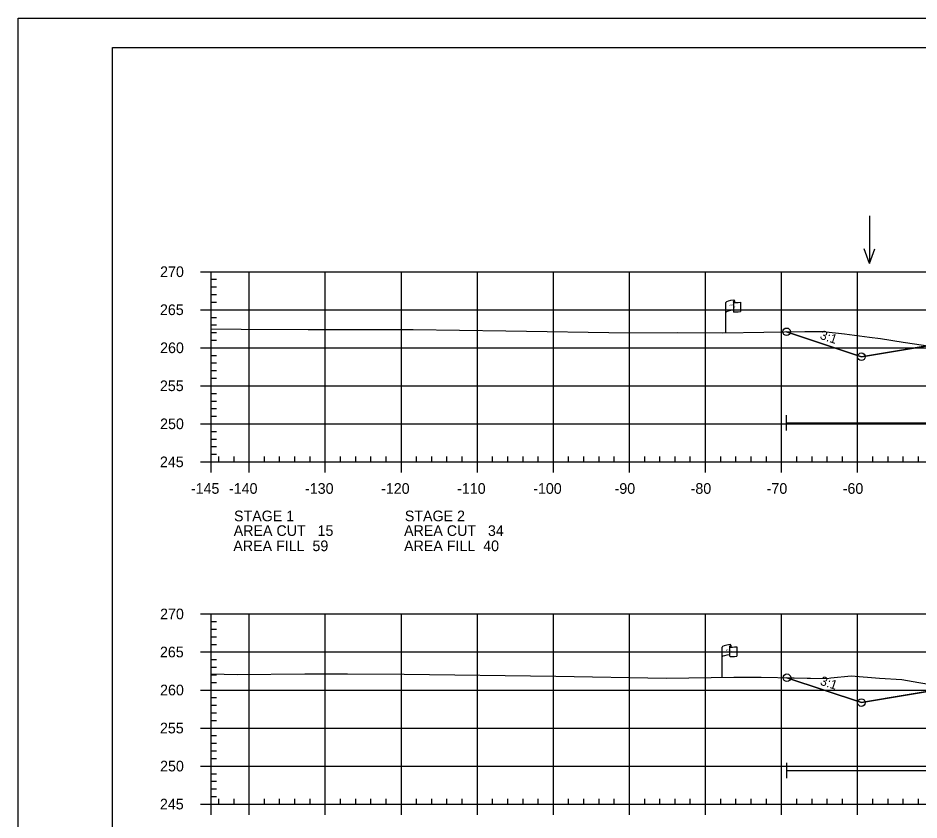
# Model space of a CAD drawing. Extents: x 1365647 to 1367999, y 387113 to 400173.
# Drawn here: x 1365723.7 to 1365842.2, y 387907.3 to 388012.7 of the extents above; entities that cross this region are included whole.
import ezdxf

# ---------------------------------------------------------------- set-up
doc = ezdxf.new("R2010")
doc.units = 0
for name, color, linetype in [('E_Existing ROW', 7, 'Continuous'), ('R_Axis', 7, 'Continuous'), ('R_Axis Annot', 7, 'Continuous'), ('R_Border', 7, 'Continuous'), ('R_Contours', 7, 'Continuous'), ('R_Exist Surface', 7, 'Continuous'), ('R_Fin Surface', 7, 'Continuous'), ('R_Fin Surface Annot', 7, 'Continuous'), ('R_Grid', 7, 'Continuous'), ('R_No Plot', 7, 'Continuous'), ('R_Proposed Const Limits', 7, 'Continuous'), ('R_Water', 7, 'Continuous'), ('R_Water Annot', 7, 'Continuous')]:
    doc.layers.add(name, color=color, linetype=linetype)

msp = doc.modelspace()

# ---------------------------------------------------------------- linework, layer by layer
at = {"layer": 'E_Existing ROW'}
for p, q in [((1365816.75, 387971.38), (1365816.75, 387975.33)), ((1365817.75, 387975.42), (1365817.75, 387975.41)), ((1365817.75, 387975.41), (1365817.75, 387974.18)), ((1365817.91, 387975.58), (1365817.91, 387975.34)), ((1365818.68, 387975.38), (1365818.68, 387974.14)), ((1365816.26, 387926.07), (1365816.26, 387930.03)), ((1365817.26, 387930.12), (1365817.26, 387930.11)), ((1365817.26, 387930.11), (1365817.26, 387928.88)), ((1365817.43, 387930.28), (1365817.43, 387930.04)), ((1365818.19, 387930.08), (1365818.19, 387928.84))]:
    msp.add_line(p, q, dxfattribs=at)
for centre, radius, start, end in [((1365817.82, 387975.42), 0.078, 88.6458, 274.2828), ((1365817.83, 387975.58), 0.0783, 263.0712, 93.9564), ((1365817.82, 387974.18), 0.0783, 180, 273.9564), ((1365817.34, 387930.12), 0.078, 88.6458, 274.2828), ((1365817.35, 387930.28), 0.0783, 263.0712, 93.9564), ((1365817.34, 387928.88), 0.0783, 180, 273.9564)]:
    msp.add_arc(centre, radius, start, end, dxfattribs=at)
for centre, major_axis, ratio, start_param, end_param in [((1365818.33, 387975.37), (-1.58, -0.04), 0.19887, 5.030368, 6.283185), ((1365819.04, 387975.49), (-1.23, -0.13), 0.052933, 0.159456, 1.268315), ((1365818.33, 387974.05), (-1.58, -0.04), 0.19887, 5.083035, 6.194897), ((1365819.04, 387974.25), (-1.23, -0.13), 0.052933, 0.159456, 1.268315), ((1365817.84, 387930.07), (-1.58, -0.04), 0.19887, 5.030368, 6.283185), ((1365818.55, 387930.18), (-1.23, -0.13), 0.052933, 0.159456, 1.268315), ((1365817.84, 387928.75), (-1.58, -0.04), 0.19887, 5.083035, 6.194897), ((1365818.55, 387928.94), (-1.23, -0.13), 0.052933, 0.159456, 1.268315)]:
    msp.add_ellipse(centre, major_axis=major_axis, ratio=ratio, start_param=start_param, end_param=end_param, dxfattribs=at)
at = {"layer": 'R_Axis'}
for p, q in [((1365747.69, 387979.39), (1365749.09, 387979.39)), ((1365749.09, 387954.39), (1365749.09, 387979.39)), ((1365749.09, 387978.39), (1365749.79, 387978.39)), ((1365749.09, 387977.39), (1365749.79, 387977.39)), ((1365749.09, 387976.39), (1365749.79, 387976.39)), ((1365749.09, 387975.39), (1365749.79, 387975.39)), ((1365747.69, 387974.39), (1365749.09, 387974.39)), ((1365749.09, 387973.39), (1365749.79, 387973.39)), ((1365749.09, 387972.39), (1365749.79, 387972.39)), ((1365749.09, 387971.39), (1365749.79, 387971.39)), ((1365749.09, 387970.39), (1365749.79, 387970.39)), ((1365747.69, 387969.39), (1365749.09, 387969.39)), ((1365749.09, 387968.39), (1365749.79, 387968.39)), ((1365749.09, 387967.39), (1365749.79, 387967.39)), ((1365749.09, 387966.39), (1365749.79, 387966.39)), ((1365749.09, 387965.39), (1365749.79, 387965.39)), ((1365747.69, 387964.39), (1365749.09, 387964.39)), ((1365749.09, 387963.39), (1365749.79, 387963.39)), ((1365749.09, 387962.39), (1365749.79, 387962.39)), ((1365749.09, 387961.39), (1365749.79, 387961.39)), ((1365749.09, 387960.39), (1365749.79, 387960.39)), ((1365747.69, 387959.39), (1365749.09, 387959.39)), ((1365749.09, 387958.39), (1365749.79, 387958.39)), ((1365749.09, 387957.39), (1365749.79, 387957.39)), ((1365749.09, 387956.39), (1365749.79, 387956.39)), ((1365749.09, 387955.39), (1365749.79, 387955.39)), ((1365749.09, 387954.39), (1365749.09, 387955.09)), ((1365750.09, 387954.39), (1365750.09, 387955.09)), ((1365752.09, 387954.39), (1365752.09, 387955.09)), ((1365756.09, 387954.39), (1365756.09, 387955.09)), ((1365758.09, 387954.39), (1365758.09, 387955.09)), ((1365760.09, 387954.39), (1365760.09, 387955.09)), ((1365762.09, 387954.39), (1365762.09, 387955.09)), ((1365766.09, 387954.39), (1365766.09, 387955.09)), ((1365768.09, 387954.39), (1365768.09, 387955.09)), ((1365770.09, 387954.39), (1365770.09, 387955.09)), ((1365772.09, 387954.39), (1365772.09, 387955.09)), ((1365776.09, 387954.39), (1365776.09, 387955.09)), ((1365778.09, 387954.39), (1365778.09, 387955.09)), ((1365780.09, 387954.39), (1365780.09, 387955.09)), ((1365782.09, 387954.39), (1365782.09, 387955.09)), ((1365786.09, 387954.39), (1365786.09, 387955.09)), ((1365788.09, 387954.39), (1365788.09, 387955.09)), ((1365790.09, 387954.39), (1365790.09, 387955.09)), ((1365792.09, 387954.39), (1365792.09, 387955.09)), ((1365796.09, 387954.39), (1365796.09, 387955.09)), ((1365798.09, 387954.39), (1365798.09, 387955.09)), ((1365800.09, 387954.39), (1365800.09, 387955.09)), ((1365802.09, 387954.39), (1365802.09, 387955.09)), ((1365806.09, 387954.39), (1365806.09, 387955.09)), ((1365808.09, 387954.39), (1365808.09, 387955.09)), ((1365810.09, 387954.39), (1365810.09, 387955.09)), ((1365812.09, 387954.39), (1365812.09, 387955.09)), ((1365816.09, 387954.39), (1365816.09, 387955.09)), ((1365818.09, 387954.39), (1365818.09, 387955.09)), ((1365820.09, 387954.39), (1365820.09, 387955.09)), ((1365822.09, 387954.39), (1365822.09, 387955.09)), ((1365826.09, 387954.39), (1365826.09, 387955.09)), ((1365828.09, 387954.39), (1365828.09, 387955.09)), ((1365830.09, 387954.39), (1365830.09, 387955.09)), ((1365832.09, 387954.39), (1365832.09, 387955.09)), ((1365836.09, 387954.39), (1365836.09, 387955.09)), ((1365838.09, 387954.39), (1365838.09, 387955.09)), ((1365840.09, 387954.39), (1365840.09, 387955.09)), ((1365842.09, 387954.39), (1365842.09, 387955.09)), ((1365747.69, 387954.39), (1365749.09, 387954.39)), ((1365749.09, 387954.39), (1366039.09, 387954.39)), ((1365749.09, 387952.99), (1365749.09, 387954.39)), ((1365754.09, 387952.99), (1365754.09, 387954.39)), ((1365764.09, 387952.99), (1365764.09, 387954.39)), ((1365774.09, 387952.99), (1365774.09, 387954.39)), ((1365784.09, 387952.99), (1365784.09, 387954.39)), ((1365794.09, 387952.99), (1365794.09, 387954.39)), ((1365804.09, 387952.99), (1365804.09, 387954.39)), ((1365814.09, 387952.99), (1365814.09, 387954.39)), ((1365824.09, 387952.99), (1365824.09, 387954.39)), ((1365834.09, 387952.99), (1365834.09, 387954.39)), ((1365747.69, 387934.39), (1365749.09, 387934.39)), ((1365749.09, 387909.39), (1365749.09, 387934.39)), ((1365749.09, 387933.39), (1365749.79, 387933.39)), ((1365749.09, 387932.39), (1365749.79, 387932.39)), ((1365749.09, 387931.39), (1365749.79, 387931.39)), ((1365749.09, 387930.39), (1365749.79, 387930.39)), ((1365747.69, 387929.39), (1365749.09, 387929.39)), ((1365749.09, 387928.39), (1365749.79, 387928.39)), ((1365749.09, 387927.39), (1365749.79, 387927.39)), ((1365749.09, 387926.39), (1365749.79, 387926.39)), ((1365749.09, 387925.39), (1365749.79, 387925.39)), ((1365747.69, 387924.39), (1365749.09, 387924.39)), ((1365749.09, 387923.39), (1365749.79, 387923.39)), ((1365749.09, 387922.39), (1365749.79, 387922.39)), ((1365749.09, 387921.39), (1365749.79, 387921.39)), ((1365749.09, 387920.39), (1365749.79, 387920.39)), ((1365747.69, 387919.39), (1365749.09, 387919.39)), ((1365749.09, 387918.39), (1365749.79, 387918.39)), ((1365749.09, 387917.39), (1365749.79, 387917.39)), ((1365749.09, 387916.39), (1365749.79, 387916.39)), ((1365749.09, 387915.39), (1365749.79, 387915.39)), ((1365747.69, 387914.39), (1365749.09, 387914.39)), ((1365749.09, 387913.39), (1365749.79, 387913.39)), ((1365749.09, 387912.39), (1365749.79, 387912.39)), ((1365749.09, 387911.39), (1365749.79, 387911.39)), ((1365747.69, 387909.39), (1365749.09, 387909.39)), ((1365749.09, 387910.39), (1365749.79, 387910.39)), ((1365749.09, 387909.39), (1365749.09, 387910.09)), ((1365749.09, 387909.39), (1366039.09, 387909.39)), ((1365749.09, 387907.99), (1365749.09, 387909.39)), ((1365750.09, 387909.39), (1365750.09, 387910.09)), ((1365752.09, 387909.39), (1365752.09, 387910.09)), ((1365754.09, 387907.99), (1365754.09, 387909.39)), ((1365756.09, 387909.39), (1365756.09, 387910.09)), ((1365758.09, 387909.39), (1365758.09, 387910.09)), ((1365760.09, 387909.39), (1365760.09, 387910.09)), ((1365762.09, 387909.39), (1365762.09, 387910.09)), ((1365764.09, 387907.99), (1365764.09, 387909.39)), ((1365766.09, 387909.39), (1365766.09, 387910.09)), ((1365768.09, 387909.39), (1365768.09, 387910.09)), ((1365770.09, 387909.39), (1365770.09, 387910.09)), ((1365772.09, 387909.39), (1365772.09, 387910.09)), ((1365774.09, 387907.99), (1365774.09, 387909.39)), ((1365776.09, 387909.39), (1365776.09, 387910.09)), ((1365778.09, 387909.39), (1365778.09, 387910.09)), ((1365780.09, 387909.39), (1365780.09, 387910.09)), ((1365782.09, 387909.39), (1365782.09, 387910.09)), ((1365784.09, 387907.99), (1365784.09, 387909.39)), ((1365786.09, 387909.39), (1365786.09, 387910.09)), ((1365788.09, 387909.39), (1365788.09, 387910.09)), ((1365790.09, 387909.39), (1365790.09, 387910.09)), ((1365792.09, 387909.39), (1365792.09, 387910.09)), ((1365794.09, 387907.99), (1365794.09, 387909.39)), ((1365796.09, 387909.39), (1365796.09, 387910.09)), ((1365798.09, 387909.39), (1365798.09, 387910.09)), ((1365800.09, 387909.39), (1365800.09, 387910.09)), ((1365802.09, 387909.39), (1365802.09, 387910.09)), ((1365804.09, 387907.99), (1365804.09, 387909.39)), ((1365806.09, 387909.39), (1365806.09, 387910.09)), ((1365808.09, 387909.39), (1365808.09, 387910.09)), ((1365810.09, 387909.39), (1365810.09, 387910.09)), ((1365812.09, 387909.39), (1365812.09, 387910.09)), ((1365814.09, 387907.99), (1365814.09, 387909.39)), ((1365816.09, 387909.39), (1365816.09, 387910.09)), ((1365818.09, 387909.39), (1365818.09, 387910.09)), ((1365820.09, 387909.39), (1365820.09, 387910.09)), ((1365822.09, 387909.39), (1365822.09, 387910.09)), ((1365824.09, 387907.99), (1365824.09, 387909.39)), ((1365826.09, 387909.39), (1365826.09, 387910.09)), ((1365828.09, 387909.39), (1365828.09, 387910.09)), ((1365830.09, 387909.39), (1365830.09, 387910.09)), ((1365832.09, 387909.39), (1365832.09, 387910.09)), ((1365834.09, 387907.99), (1365834.09, 387909.39)), ((1365836.09, 387909.39), (1365836.09, 387910.09)), ((1365838.09, 387909.39), (1365838.09, 387910.09)), ((1365840.09, 387909.39), (1365840.09, 387910.09)), ((1365842.09, 387909.39), (1365842.09, 387910.09))]:
    msp.add_line(p, q, dxfattribs=at)
at = {"layer": 'R_Border'}
for p, q in [((1365736.09, 388008.85), (1366052.27, 388008.85)), ((1365736.09, 387803.39), (1365736.09, 388008.85))]:
    msp.add_line(p, q, dxfattribs=at)
at = {"layer": 'R_Contours'}
for points in [[(1365824.75, 387971.49), (1365827.16, 387971.53), (1365829.05, 387971.52), (1365829.55, 387971.53), (1365832.38, 387971.24), (1365835.65, 387970.78), (1365837.08, 387970.62), (1365840.06, 387970.14), (1365842.77, 387969.75), (1365843.29, 387969.66), (1365834.59, 387968.21)], [(1365824.79, 387926), (1365830.09, 387925.92), (1365830.57, 387925.98), (1365833.22, 387926.26), (1365836.98, 387925.97), (1365839.92, 387925.79), (1365842.14, 387925.4), (1365844.04, 387925.08), (1365846.1, 387924.66), (1365834.59, 387922.74)]]:
    msp.add_lwpolyline(points, close=True, dxfattribs=at)
at = {"layer": 'R_Exist Surface'}
for points in [[(1365749.09, 387971.86), (1365753.03, 387971.84), (1365761.82, 387971.81), (1365775.65, 387971.78), (1365787.81, 387971.62), (1365804.08, 387971.37), (1365810.42, 387971.4), (1365816.37, 387971.37), (1365827.16, 387971.53), (1365829.05, 387971.52), (1365829.55, 387971.53), (1365832.38, 387971.24), (1365835.65, 387970.78), (1365837.08, 387970.62), (1365840.06, 387970.14), (1365842.77, 387969.75)], [(1365749.09, 387926.53), (1365752.49, 387926.43), (1365761.4, 387926.5), (1365767.01, 387926.53), (1365774.45, 387926.46), (1365794.39, 387926.22), (1365808.91, 387925.94), (1365808.93, 387925.94), (1365817.79, 387926.1), (1365821.42, 387926.06), (1365830.09, 387925.92), (1365830.57, 387925.98), (1365833.22, 387926.26), (1365836.98, 387925.97), (1365839.92, 387925.79), (1365842.14, 387925.4), (1365844.04, 387925.08)]]:
    msp.add_lwpolyline(points, dxfattribs=at)
at = {"layer": 'R_Fin Surface'}
for points in [[(1365824.75, 387971.49), (1365834.59, 387968.21), (1365847.47, 387970.36), (1365856.59, 387971.88), (1365862.59, 387972.12), (1365864.59, 387972.16), (1365894.09, 387972.75), (1365923.59, 387972.16), (1365925.59, 387972.12), (1365931.59, 387971.88), (1365940.72, 387970.36), (1365953.59, 387968.21), (1365958.91, 387969.99)], [(1365824.79, 387926), (1365834.59, 387922.74), (1365847.47, 387924.88), (1365856.59, 387926.4), (1365862.59, 387926.64), (1365864.59, 387926.68), (1365894.09, 387927.27), (1365923.59, 387926.68), (1365925.59, 387926.64), (1365931.59, 387926.4), (1365940.72, 387924.88), (1365953.59, 387922.74), (1365961.3, 387925.31)]]:
    msp.add_lwpolyline(points, dxfattribs=at)
at = {"layer": 'R_Grid'}
for p, q in [((1365749.09, 387979.39), (1366039.09, 387979.39)), ((1365749.09, 387954.39), (1365749.09, 387979.39)), ((1365754.09, 387954.39), (1365754.09, 387979.39)), ((1365764.09, 387954.39), (1365764.09, 387979.39)), ((1365774.09, 387954.39), (1365774.09, 387979.39)), ((1365784.09, 387954.39), (1365784.09, 387979.39)), ((1365794.09, 387954.39), (1365794.09, 387979.39)), ((1365804.09, 387954.39), (1365804.09, 387979.39)), ((1365814.09, 387954.39), (1365814.09, 387979.39)), ((1365824.09, 387954.39), (1365824.09, 387979.39)), ((1365834.09, 387954.39), (1365834.09, 387979.39)), ((1365749.09, 387974.39), (1366039.09, 387974.39)), ((1365749.09, 387969.39), (1366039.09, 387969.39)), ((1365749.09, 387964.39), (1366039.09, 387964.39)), ((1365749.09, 387959.39), (1366039.09, 387959.39)), ((1365749.09, 387954.39), (1366039.09, 387954.39)), ((1365749.09, 387934.39), (1366039.09, 387934.39)), ((1365749.09, 387909.39), (1365749.09, 387934.39)), ((1365754.09, 387909.39), (1365754.09, 387934.39)), ((1365764.09, 387909.39), (1365764.09, 387934.39)), ((1365774.09, 387909.39), (1365774.09, 387934.39)), ((1365784.09, 387909.39), (1365784.09, 387934.39)), ((1365794.09, 387909.39), (1365794.09, 387934.39)), ((1365804.09, 387909.39), (1365804.09, 387934.39)), ((1365814.09, 387909.39), (1365814.09, 387934.39)), ((1365824.09, 387909.39), (1365824.09, 387934.39)), ((1365834.09, 387909.39), (1365834.09, 387934.39)), ((1365749.09, 387929.39), (1366039.09, 387929.39)), ((1365749.09, 387924.39), (1366039.09, 387924.39)), ((1365749.09, 387919.39), (1366039.09, 387919.39)), ((1365749.09, 387914.39), (1366039.09, 387914.39)), ((1365749.09, 387909.39), (1366039.09, 387909.39))]:
    msp.add_line(p, q, dxfattribs=at)
at = {"layer": 'R_No Plot'}
msp.add_line((1365723.69, 388012.75), (1366057.03, 388012.75), dxfattribs=at)
msp.add_lwpolyline([(1365723.69, 388012.75), (1366057.03, 388012.75), (1366057.03, 387799.41), (1365723.69, 387799.41)], close=True, dxfattribs=at)
for centre in [(1365824.75, 387971.49), (1365824.75, 387971.49), (1365834.59, 387968.21), (1365834.59, 387968.21), (1365834.59, 387968.21), (1365834.59, 387968.21), (1365834.59, 387968.21), (1365824.79, 387926), (1365824.79, 387926), (1365834.59, 387922.74), (1365834.59, 387922.74), (1365834.59, 387922.74), (1365834.59, 387922.74), (1365834.59, 387922.74)]:
    msp.add_circle(centre, 0.5, dxfattribs=at)
at = {"layer": 'R_Proposed Const Limits'}
for points in [[(1365856.59, 387971.88), (1365834.59, 387968.21), (1365824.75, 387971.49)], [(1365856.59, 387926.4), (1365834.59, 387922.74), (1365824.79, 387926)]]:
    msp.add_lwpolyline(points, dxfattribs=at)
at = {"layer": 'R_Water'}
for p, q in [((1365824.75, 387958.52), (1365824.75, 387960.52)), ((1365824.75, 387959.52), (1365881.74, 387959.52)), ((1365824.79, 387912.82), (1365824.79, 387914.82)), ((1365824.79, 387913.82), (1365881.86, 387913.82))]:
    msp.add_line(p, q, dxfattribs=at)
at = {"layer": 'R_Water Annot'}
for p, q in [((1365835.65, 387986.75), (1365835.65, 387980.47)), ((1365835.65, 387980.47), (1365834.95, 387982.39)), ((1365835.65, 387980.47), (1365836.35, 387982.39))]:
    msp.add_line(p, q, dxfattribs=at)

# ---------------------------------------------------------------- texts
at = {"layer": 'E_Existing ROW'}
for s, height, rotation, p in [('R ', 0.2, 9.9884, (1365817.27, 387974.83)), (' O', 0.2, 9.9884, (1365817.41, 387974.87)), ('W', 0.2, 351.1788, (1365817.74, 387974.71)), ('DWB 11-9-07', 0.001, 90, (1365817.91, 387975.34)), ('DWB 11-9-07', 0.001, 5.0717, (1365818.67, 387974.14)), ('DWB 11-9-07', 0.001, 90, (1365816.75, 387971.38)), ('R ', 0.2, 9.9884, (1365816.78, 387929.53)), (' O', 0.2, 9.9884, (1365816.93, 387929.57)), ('W', 0.2, 351.1788, (1365817.26, 387929.4)), ('DWB 11-9-07', 0.001, 90, (1365817.43, 387930.04)), ('DWB 11-9-07', 0.001, 5.0717, (1365818.18, 387928.84)), ('DWB 11-9-07', 0.001, 90, (1365816.26, 387926.07))]:
    msp.add_text(s, height=height, rotation=rotation, dxfattribs=at).set_placement(p)
at = {"layer": 'R_Axis Annot'}
for s, p in [('270', (1365742.37, 387978.69)), ('265', (1365742.35, 387973.69)), ('260', (1365742.37, 387968.69)), ('255', (1365742.35, 387963.69)), ('250', (1365742.37, 387958.69)), ('245', (1365742.35, 387953.69)), ('-145', (1365746.42, 387950.19)), ('-140', (1365751.43, 387950.19)), ('-130', (1365761.43, 387950.19)), ('-120', (1365771.43, 387950.19)), ('-110', (1365781.43, 387950.19)), ('-100', (1365791.43, 387950.19)), ('-90', (1365802.13, 387950.19)), ('-80', (1365812.13, 387950.19)), ('-70', (1365822.13, 387950.19)), ('-60', (1365832.13, 387950.19)), ('STAGE 1', (1365752.09, 387946.58)), ('STAGE 2', (1365774.55, 387946.58)), ('AREA CUT   15', (1365752.05, 387944.65)), ('AREA CUT   34', (1365774.45, 387944.65)), ('AREA FILL  59', (1365752, 387942.65)), ('AREA FILL  40', (1365774.45, 387942.65)), ('270', (1365742.37, 387933.69)), ('265', (1365742.35, 387928.69)), ('260', (1365742.37, 387923.69)), ('255', (1365742.35, 387918.69)), ('250', (1365742.37, 387913.69)), ('245', (1365742.35, 387908.69))]:
    msp.add_text(s, height=1.4, dxfattribs=at).set_placement(p)
at = {"layer": 'R_Fin Surface Annot'}
for rotation, p in [(341.5651, (1365829.04, 387970.59)), (341.5644, (1365829.04, 387970.59)), (341.5651, (1365829.06, 387925.11))]:
    msp.add_text('3:1', height=1.2, rotation=rotation, dxfattribs=at).set_placement(p)

doc.saveas('drawing.dxf')
